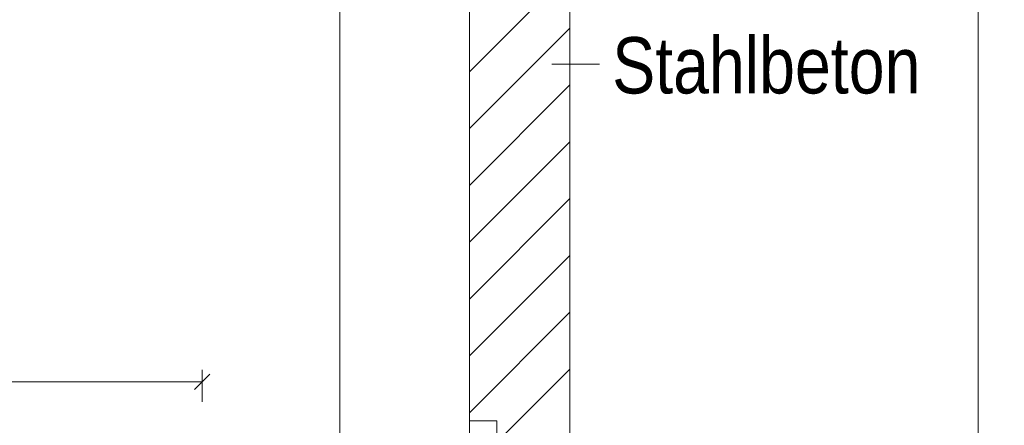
# Model space of a CAD drawing. Extents: x -620 to 300, y 62 to 1162.
# Tile 268 of 307: x 232 to 256, y 882 to 893. Entities that reach past the tile are written whole.
import ezdxf
from ezdxf.lldxf.tags import DXFTag

# ---------------------------------------------------------------- set-up
doc = ezdxf.new("R2010")
doc.units = 0
doc.layers.get('0').update_dxf_attribs({"lineweight": 13})
for name, color, linetype, lineweight, true_color in [('E_Aussparung Bemaßung-A06G955D8I', 5, 'Continuous', 9, 0x0000ff), ('E_Betonbaudose', 1, 'Continuous', 13, 0xff0000), ('E_Detail_Beschriftung', 7, 'Continuous', 13, 0x009900), ('E_Detail_Wandschraffur', 7, 'Continuous', 5, 0xc0c0c0)]:
    doc.layers.add(name, color=color, linetype=linetype, lineweight=lineweight, true_color=true_color)
doc.layers.add('E_Detail_Linie_Text_Bem', color=7, linetype='Continuous', lineweight=13)
doc.styles.get("Standard").update_dxf_attribs({"font": 'ARIALN.TTF'})
tags = doc.linetypes.add('fein_strichliert', pattern=[4, 1, -2, 1]).pattern_tags.tags
tags[8:9] = [DXFTag(74, 4), DXFTag(75, 0), DXFTag(340, '0'), DXFTag(46, 0.0), DXFTag(50, 0.0), DXFTag(44, 0.0), DXFTag(45, 0.0)]
tags[6:7] = [DXFTag(74, 4), DXFTag(75, 0), DXFTag(340, '0'), DXFTag(46, 0.0), DXFTag(50, 0.0), DXFTag(44, 0.0), DXFTag(45, 0.0)]
tags[4:5] = [DXFTag(74, 4), DXFTag(75, 0), DXFTag(340, '0'), DXFTag(46, 0.0), DXFTag(50, 0.0), DXFTag(44, 0.0), DXFTag(45, 0.0)]
tags = doc.linetypes.add('fein_strichliert-A06G955H8I', pattern=[4, 1, -2, 1]).pattern_tags.tags
tags[8:9] = [DXFTag(74, 4), DXFTag(75, 0), DXFTag(340, '0'), DXFTag(46, 0.0), DXFTag(50, 0.0), DXFTag(44, 0.0), DXFTag(45, 0.0)]
tags[6:7] = [DXFTag(74, 4), DXFTag(75, 0), DXFTag(340, '0'), DXFTag(46, 0.0), DXFTag(50, 0.0), DXFTag(44, 0.0), DXFTag(45, 0.0)]
tags[4:5] = [DXFTag(74, 4), DXFTag(75, 0), DXFTag(340, '0'), DXFTag(46, 0.0), DXFTag(50, 0.0), DXFTag(44, 0.0), DXFTag(45, 0.0)]

# ---------------------------------------------------------------- blocks, each defined once
blk = doc.blocks.new('Referenz-A06G955I8I')
at = {"layer": 'E_Aussparung Bemaßung-A06G955D8I', "linetype": 'Continuous', "ltscale": 0.13}
for p, q in [((236.536, 883.768), (236.154, 883.386)), ((236.345, 883.877), (236.345, 883.077)), ((213.345, 883.577), (236.345, 883.577))]:
    blk.add_line(p, q, dxfattribs=at)
at = {"layer": 'E_Betonbaudose', "linetype": 'Continuous', "ltscale": 0.13}
for p, q in [((243.001, 881.921), (243.001, 882.601)), ((243.001, 882.601), (243.681, 882.601)), ((243.681, 882.601), (243.681, 881.921))]:
    blk.add_line(p, q, dxfattribs=at)
at = {"layer": 'E_Detail_Linie_Text_Bem', "linetype": 'fein_strichliert-A06G955H8I', "ltscale": 0.65}
for p, q in [((255.654, 862.372), (255.654, 923.689)), ((239.773, 863.453), (239.773, 916.332))]:
    blk.add_line(p, q, dxfattribs=at)
at = {"layer": 'E_Detail_Linie_Text_Bem', "linetype": 'Continuous', "ltscale": 0.13}
for p, q in [((243.001, 892.461), (243.001, 904.261)), ((245.501, 904.261), (245.501, 864.261)), ((243.001, 892.261), (243.001, 892.461)), ((243.001, 864.261), (243.001, 892.261))]:
    blk.add_line(p, q, dxfattribs=at)
at = {"layer": 'E_Detail_Linie_Text_Bem', "color": 0, "linetype": 'Continuous', "ltscale": 0.13}
blk.add_line((246.237, 891.48), (245.046, 891.48), dxfattribs=at)
at = {"layer": 'E_Detail_Wandschraffur', "linetype": 'ByBlock', "ltscale": 0.13}
for p, q in [((243.001, 891.289), (245.501, 893.789)), ((243.001, 888.461), (245.501, 890.961)), ((243.001, 885.632), (245.501, 888.132)), ((243.001, 882.804), (245.501, 885.304))]:
    blk.add_line(p, q, dxfattribs=at)
at = {"layer": 'E_Detail_Wandschraffur', "linetype": 'fein_strichliert', "ltscale": 0.13}
for p, q in [((243.001, 889.875), (245.501, 892.375)), ((243.001, 887.046), (245.501, 889.546)), ((243.001, 884.218), (245.501, 886.718)), ((243.69, 882.079), (245.501, 883.89))]:
    blk.add_line(p, q, dxfattribs=at)
at = {"layer": 'E_Detail_Beschriftung', "linetype": 'Continuous', "ltscale": 0.13, "insert": (246.552, 892.148), "char_height": 1.4, "attachment_point": 1}
blk.add_mtext('{\\fArial Narrow;Stahlbeton}', dxfattribs=at)

msp = doc.modelspace()

# ---------------------------------------------------------------- block references
at = {"color": 8, "lineweight": 25, "ltscale": 0.25, "true_color": 0x808080}
msp.add_blockref('Referenz-A06G955I8I', (0, 0), dxfattribs=at)

doc.saveas('drawing.dxf')
